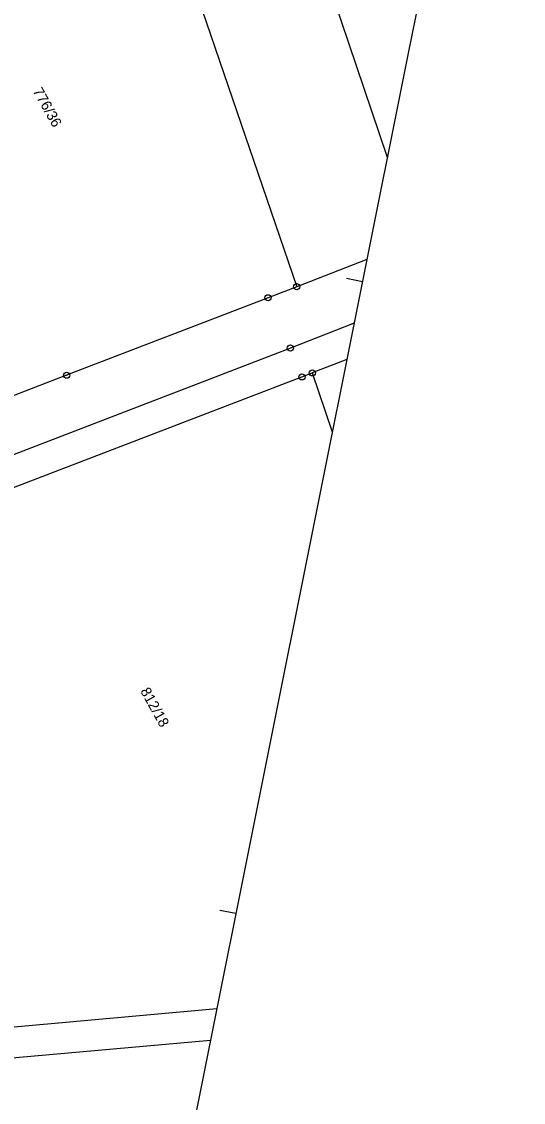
# Model space of a CAD drawing. Extents: x -548552 to -543113, y -1131925 to -1123599.
# Drawn here: x -547796.9 to -547715.1, y -1129760.1 to -1129584 of the extents above; entities that cross this region are included whole.
import ezdxf

# ---------------------------------------------------------------- set-up
doc = ezdxf.new("R2010")
doc.units = 0
for name, color, linetype in [('Hranice parcel', 7, 'Continuous'), ('Parcelní čísla', 7, 'Continuous'), ('Profile', 7, 'Continuous'), ('Značky bodu BP', 7, 'Continuous')]:
    doc.layers.add(name, color=color, linetype=linetype)

msp = doc.modelspace()

# ---------------------------------------------------------------- linework, layer by layer
at = {"layer": 'Hranice parcel'}
for p, q in [((-547779.2, -1129482.62), (-547737.27, -1129606.1)), ((-547796.76, -1129496.31), (-547752.04, -1129627.2)), ((-547740.61, -1129622.79), (-547752.04, -1129627.2)), ((-547743.87, -1129639.04), (-547749.5, -1129641.24)), ((-547749.5, -1129641.24), (-547746.24, -1129650.86))]:
    msp.add_line(p, q, dxfattribs=at)
for points in [[(-547752.04, -1129627.2), (-547756.71, -1129629), (-547789.54, -1129641.62), (-547803.12, -1129646.83), (-547847.54, -1129663.89)], [(-547742.69, -1129633.16), (-547753.08, -1129637.19), (-547799.52, -1129655.08), (-547842.64, -1129671.75), (-547847.99, -1129675.56), (-547851.66, -1129682.08)], [(-547834.22, -1129673.73), (-547797.5, -1129659.66), (-547751.18, -1129641.9), (-547749.5, -1129641.24)], [(-547765.08, -1129744.87), (-547798.7, -1129747.91), (-547808.07, -1129748.55)], [(-547861.02, -1129758.47), (-547853.65, -1129757.74), (-547825.63, -1129754.79), (-547797.83, -1129752.78), (-547766.1, -1129749.97)]]:
    msp.add_lwpolyline(points, dxfattribs=at)
at = {"layer": 'Profile'}
for p, q in [((-547715.09, -1129495.47), (-547733.92, -1129589.41)), ((-547733.92, -1129589.41), (-547757.03, -1129704.69)), ((-547741.34, -1129626.4), (-547743.92, -1129625.88)), ((-547757.03, -1129704.69), (-547780.14, -1129819.97)), ((-547761.97, -1129729.35), (-547764.56, -1129728.83))]:
    msp.add_line(p, q, dxfattribs=at)
at = {"layer": 'Značky bodu BP'}
for centre, radius in [((-547752.04, -1129627.2), 0.5), ((-547756.71, -1129629), 0.5), ((-547752.04, -1129627.2), 0.0303), ((-547756.71, -1129629), 0.0303), ((-547753.08, -1129637.19), 0.5), ((-547753.08, -1129637.19), 0.0303), ((-547749.5, -1129641.24), 0.5), ((-547789.54, -1129641.62), 0.5), ((-547789.54, -1129641.62), 0.0303), ((-547751.18, -1129641.9), 0.5), ((-547751.18, -1129641.9), 0.0303), ((-547749.5, -1129641.24), 0.0303)]:
    msp.add_circle(centre, radius, dxfattribs=at)

# ---------------------------------------------------------------- texts
at = {"layer": 'Parcelní čísla'}
for s, p in [('776/36', (-547795.1, -1129595.31)), ('812/18', (-547777.59, -1129693.08))]:
    msp.add_text(s, height=1.7, rotation=299.0429, dxfattribs=at).set_placement(p)

doc.saveas('drawing.dxf')
